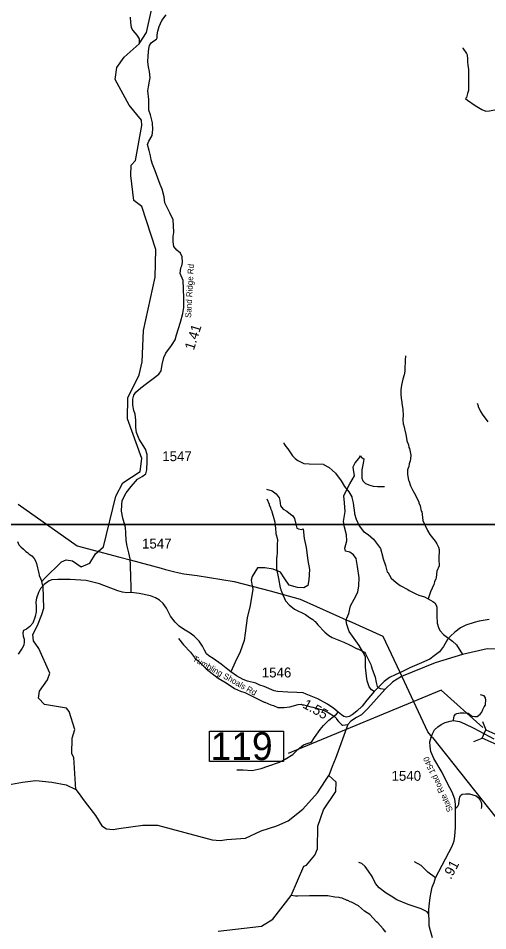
# Model space of a CAD drawing. Extents: x 1248089 to 1457196, y 820910 to 988753.
# Drawn here: x 1336533 to 1342442, y 907969 to 919465 of the extents above; entities that cross this region are included whole.
import ezdxf

# ---------------------------------------------------------------- set-up
doc = ezdxf.new("R2010")
doc.units = 0
for name, color, linetype in [('Exist Hydrographic Creek Single Shore', 7, 'Continuous'), ('Exist Hydrographic Misc Water Feature', 7, 'Continuous'), ('Exist Hydrographic River Shore', 7, 'Continuous'), ('Exist Road Non-System Type 51', 7, 'Continuous'), ('Exist Road Secondary Structure Standard Bridge CELL', 7, 'Continuous'), ('Exist Road Secondary Structure Standard Bridge Number Label', 7, 'Continuous'), ('Exist Road Secondary Type 20 Attributed', 7, 'Continuous'), ('Exist Road Secondary Type 41 Attributed', 7, 'Continuous'), ('Exist Road Secondary Type 51 Attributed', 7, 'Continuous'), ('Exist Road Secondary Type 51 Label', 7, 'Continuous'), ('Exist Utilities Electrical Transmission Line', 7, 'Continuous'), ('Map Preparation Inset Cut Line', 7, 'Continuous'), ('Prop GRAU CAT1 Cell', 7, 'Continuous'), ('Prop Lane Lines', 7, 'Continuous')]:
    doc.layers.add(name, color=color, linetype=linetype)

msp = doc.modelspace()

# ---------------------------------------------------------------- linework, layer by layer
at = {"layer": 'Exist Hydrographic Creek Single Shore'}
for points in [[(1337949, 917485), (1337953, 917614), (1338010, 917672), (1338090, 918113), (1338083, 918179), (1337929, 918372), (1337752, 918694), (1337772, 918845), (1337867, 918974), (1338053, 919144), (1338149, 919287), (1338223, 919627)], [(1336845, 912309), (1336844, 912314), (1336831, 912367), (1336863, 912405), (1337076, 912618), (1337135, 912640), (1337218, 912631), (1337325, 912554), (1337435, 912601), (1337504, 912717), (1337606, 912804), (1337762, 913444), (1337849, 913610), (1338069, 913753), (1338089, 913920), (1337908, 914417), (1337914, 914682), (1338054, 914972), (1338091, 915138), (1338108, 915529), (1338256, 916202), (1338264, 916553), (1338087, 917092), (1337988, 917167), (1337949, 917485)], [(1337259, 909750), (1337231, 910152), (1337207, 910196), (1337211, 910396), (1337247, 910503), (1337172, 910730), (1337139, 910774), (1336862, 910820), (1336788, 910897), (1336799, 910988), (1336902, 911128), (1336929, 911212), (1336794, 911524), (1336725, 911621), (1336715, 911703), (1336774, 911816), (1336829, 911955), (1336856, 912033), (1336845, 912309)], [(1339050, 907962), (1339594, 908027), (1339737, 908113), (1339968, 908414), (1340127, 908781), (1340161, 908797), (1340264, 908920), (1340299, 909001), (1340305, 909286), (1340376, 909492), (1340532, 909722), (1340534, 909840), (1340440, 909924)]]:
    msp.add_lwpolyline(points, dxfattribs=at)
at = {"layer": 'Exist Hydrographic Misc Water Feature'}
for points in [[(1337942, 919480), (1337944, 919410), (1337955, 919348), (1337974, 919309), (1338027, 919250), (1338054, 919206), (1338057, 919170), (1338053, 919144)], [(1341408, 915212), (1341407, 915188), (1341403, 915180), (1341399, 915020), (1341390, 914972), (1341373, 914917), (1341355, 914841), (1341350, 914785), (1341349, 914719), (1341355, 914645), (1341359, 914637), (1341359, 914621), (1341362, 914613), (1341373, 914541), (1341372, 914509), (1341376, 914485), (1341373, 914389), (1341377, 914373), (1341377, 914349), (1341380, 914348), (1341410, 914220), (1341424, 914148), (1341422, 914143), (1341443, 914091), (1341450, 914059), (1341458, 914043), (1341472, 913962), (1341471, 913914), (1341466, 913890), (1341453, 913851), (1341449, 913819), (1341430, 913775), (1341430, 913716), (1341445, 913647), (1341449, 913640), (1341470, 913575), (1341498, 913514), (1341533, 913457), (1341575, 913368), (1341575, 913360), (1341590, 913320), (1341606, 913253), (1341612, 913251), (1341627, 913138), (1341683, 913010), (1341714, 912963), (1341782, 912875), (1341803, 912843), (1341822, 912802), (1341830, 912770), (1341827, 912650), (1341829, 912566), (1341800, 912499), (1341794, 912419), (1341789, 912403), (1341773, 912363), (1341764, 912332), (1341722, 912237), (1341694, 912149)], [(1342308, 914615), (1342322, 914583), (1342322, 914575), (1342348, 914518), (1342372, 914478), (1342443, 914380)], [(1339875, 914115), (1339877, 914107), (1339902, 914068), (1339924, 914042), (1339984, 913954), (1340019, 913918), (1340050, 913895), (1340126, 913857), (1340196, 913850), (1340373, 913847), (1340377, 913842), (1340446, 913806), (1340486, 913773), (1340527, 913732), (1340597, 913638), (1340639, 913565), (1340695, 913499), (1340732, 913435), (1340731, 913429), (1340748, 913360), (1340755, 913289), (1340761, 913275), (1340767, 913222), (1340786, 913154), (1340824, 913069), (1340879, 913000), (1340938, 912960), (1341005, 912902), (1341092, 912783), (1341123, 912674), (1341123, 912666), (1341157, 912570), (1341177, 912487), (1341183, 912485), (1341226, 912412), (1341288, 912355), (1341339, 912317), (1341438, 912267), (1341454, 912255), (1341535, 912213), (1341573, 912196), (1341648, 912174), (1341694, 912149)], [(1339662, 913412), (1339690, 913343), (1339690, 913335), (1339709, 913295), (1339709, 913287), (1339724, 913254), (1339724, 913246), (1339743, 913194), (1339761, 913117), (1339761, 913101), (1339771, 913041), (1339774, 912973), (1339794, 912897), (1339791, 912831), (1339793, 912737), (1339787, 912681), (1339783, 912665), (1339784, 912529), (1339810, 912405), (1339831, 912288), (1339838, 912272), (1339838, 912264), (1339861, 912215), (1339861, 912207), (1339884, 912159), (1339884, 912151), (1339899, 912120), (1339942, 912075), (1340011, 912020), (1340147, 911953), (1340197, 911917), (1340240, 911891), (1340262, 911868), (1340269, 911864), (1340302, 911821), (1340390, 911729), (1340442, 911690), (1340485, 911665), (1340632, 911605), (1340703, 911572), (1340798, 911522), (1340806, 911522), (1340891, 911478), (1340904, 911459), (1340969, 911322), (1340973, 911306), (1340985, 911282), (1340982, 911277), (1341026, 911165), (1341037, 911097), (1341049, 911046), (1341063, 911032), (1341087, 911019), (1341151, 911014)], [(1336523, 912874), (1336542, 912829), (1336566, 912804), (1336599, 912778), (1336629, 912747), (1336650, 912735), (1336672, 912714), (1336704, 912693), (1336735, 912659), (1336750, 912628), (1336761, 912594), (1336791, 912469), (1336798, 912453), (1336798, 912445), (1336831, 912367)], [(1341694, 912149), (1341753, 912116), (1341775, 912099), (1341792, 912071), (1341800, 912047), (1341803, 912015), (1341801, 911935), (1341807, 911843), (1341822, 911788), (1341841, 911752), (1341886, 911701), (1341998, 911616), (1342047, 911569), (1342125, 911447)], [(1338549, 911649), (1338611, 911570), (1338699, 911478), (1338753, 911412), (1338755, 911404), (1338798, 911371), (1338898, 911268), (1339049, 911150), (1339152, 911091), (1339255, 911021), (1339331, 910988), (1339386, 910970), (1339627, 910848), (1339635, 910848), (1339710, 910815), (1339746, 910806), (1339801, 910780), (1339881, 910782), (1339950, 910789), (1340058, 910819), (1340096, 910822), (1340110, 910817), (1340126, 910817), (1340214, 910791), (1340242, 910786), (1340313, 910766), (1340367, 910752), (1340432, 910720), (1340513, 910667), (1340538, 910644), (1340538, 910636), (1340562, 910605), (1340601, 910566), (1340615, 910558), (1340680, 910567)], [(1341159, 907949), (1341126, 907994), (1341057, 908070), (1341042, 908080), (1340960, 908174), (1340893, 908216), (1340814, 908281), (1340727, 908327), (1340711, 908332), (1340680, 908348), (1340672, 908349), (1340608, 908378), (1340584, 908383), (1340572, 908389), (1340517, 908392), (1340431, 908407), (1340197, 908409), (1340053, 908405), (1340021, 908405), (1339968, 908414)]]:
    msp.add_lwpolyline(points, dxfattribs=at)
at = {"layer": 'Exist Hydrographic River Shore'}
for points in [[(1342568, 911515), (1342435, 911521), (1342125, 911447), (1341780, 911342), (1341358, 911171), (1341248, 911104), (1341151, 911014), (1340932, 910770), (1340852, 910687), (1340790, 910656), (1340720, 910610), (1340680, 910567), (1340526, 910139), (1340483, 910038), (1340440, 909924)], [(1336401, 909808), (1336586, 909842), (1336755, 909860), (1336958, 909839), (1337136, 909805), (1337259, 909750)], [(1337259, 909750), (1337288, 909711), (1337376, 909589), (1337506, 909421), (1337584, 909291), (1337646, 909254), (1337726, 909245), (1337799, 909257), (1338101, 909300), (1338204, 909299), (1338286, 909297), (1338974, 909116), (1339076, 909106), (1339159, 909119), (1339392, 909134), (1339592, 909226), (1339788, 909290), (1339931, 909353), (1340115, 909500), (1340298, 909706), (1340401, 909861), (1340440, 909924)]]:
    msp.add_lwpolyline(points, dxfattribs=at)
at = {"layer": 'Exist Road Non-System Type 51'}
for points in [[(1338308, 919360), (1338341, 919435), (1338394, 919507)], [(1338185, 919121), (1338205, 919156), (1338240, 919182), (1338273, 919200), (1338280, 919217), (1338282, 919255), (1338289, 919303), (1338308, 919360)], [(1342127, 919093), (1342130, 919087), (1342174, 919023), (1342185, 919003), (1342189, 918949), (1342189, 918916), (1342191, 918876), (1342198, 918819), (1342200, 918793), (1342198, 918742), (1342200, 918692), (1342200, 918604), (1342198, 918556), (1342189, 918516), (1342176, 918466), (1342161, 918453)], [(1342161, 918453), (1342186, 918433), (1342284, 918367), (1342366, 918314), (1342418, 918295), (1342466, 918299), (1342526, 918310), (1342576, 918308), (1342609, 918277), (1342635, 918251), (1342749, 918227), (1342850, 918229), (1342934, 918229), (1342971, 918218), (1343021, 918207), (1343072, 918167), (1343118, 918110), (1343171, 918038), (1343197, 918001), (1343234, 917981), (1343298, 917968), (1343484, 917900), (1343611, 917840)], [(1341011, 910982), (1340979, 911003), (1340951, 911040), (1340926, 911117), (1340914, 911176), (1340902, 911290), (1340902, 911419), (1340868, 911484), (1340825, 911564), (1340699, 911739), (1340668, 911829), (1340659, 911872), (1340668, 911906), (1340693, 911964), (1340714, 912064), (1340760, 912148), (1340806, 912234), (1340819, 912314), (1340822, 912416), (1340803, 912557), (1340788, 912659), (1340751, 912703), (1340705, 912737), (1340653, 912750), (1340644, 912790), (1340668, 912882), (1340665, 912956), (1340641, 913054), (1340625, 913125), (1340647, 913252), (1340641, 913359), (1340631, 913449), (1340662, 913513), (1340708, 913599), (1340764, 913698), (1340760, 913731), (1340751, 913774), (1340748, 913814), (1340773, 913863), (1340819, 913918), (1340840, 913955)], [(1340840, 913955), (1340850, 913937), (1340884, 913915), (1340880, 913881), (1340859, 913777), (1340856, 913672), (1340871, 913638), (1340902, 913604), (1340957, 913583), (1341000, 913570), (1341056, 913567), (1341142, 913564)], [(1339656, 913531), (1339727, 913509), (1339779, 913473), (1339816, 913423), (1339826, 913389), (1339835, 913322), (1339866, 913279), (1339912, 913254), (1339961, 913217), (1339989, 913195), (1340010, 913162), (1340029, 913075), (1340038, 913041), (1340059, 913032), (1340099, 913026), (1340118, 913032), (1340133, 912912), (1340155, 912798), (1340179, 912635), (1340198, 912518), (1340189, 912389), (1340179, 912318), (1340127, 912288), (1340047, 912294), (1339943, 912322), (1339890, 912402), (1339832, 912485), (1339743, 912525), (1339635, 912543), (1339543, 912543), (1339476, 912430), (1339466, 912387), (1339473, 912334), (1339485, 912273), (1339451, 912066), (1339414, 911909), (1339389, 911719), (1339377, 911624), (1339325, 911482), (1339263, 911353), (1339207, 911232)], [(1342012, 910616), (1342014, 910656), (1342019, 910673), (1342038, 910697), (1342054, 910706), (1342094, 910715), (1342144, 910715), (1342194, 910708), (1342208, 910701), (1342238, 910675), (1342246, 910671), (1342281, 910666), (1342309, 910668), (1342347, 910697), (1342366, 910723), (1342382, 910758), (1342399, 910789), (1342413, 910810), (1342415, 910824), (1342420, 910874), (1342415, 910904), (1342399, 910928), (1342352, 910940)], [(1339284, 909998), (1339364, 909995), (1339478, 909989), (1339589, 910011), (1339675, 910042), (1339820, 910094), (1339894, 910131), (1339989, 910189), (1340051, 910251), (1340124, 910313), (1340180, 910334), (1340223, 910343), (1340263, 910405), (1340331, 910503), (1340377, 910556), (1340444, 910620), (1340540, 910697), (1340558, 910722)], [(1342037, 909512), (1342051, 909525), (1342065, 909538), (1342077, 909563), (1342084, 909611), (1342090, 909653), (1342098, 909673), (1342120, 909688), (1342166, 909694), (1342212, 909692), (1342254, 909679), (1342297, 909667), (1342321, 909646), (1342345, 909613), (1342358, 909587), (1342362, 909559), (1342362, 909534), (1342361, 909510)], [(1341702, 908179), (1341680, 908209), (1341603, 908245), (1341441, 908299), (1341296, 908359), (1341225, 908406), (1341163, 908442), (1341077, 908508), (1341031, 908564), (1340986, 908652), (1340942, 908719), (1340899, 908777), (1340856, 908814), (1340820, 908828)], [(1341786, 908634), (1341688, 908705), (1341604, 908790), (1341519, 908838)]]:
    msp.add_lwpolyline(points, dxfattribs=at)
at = {"layer": 'Exist Road Secondary Structure Standard Bridge CELL'}
for p, q in [((1342377, 910606), (1342418, 910500)), ((1342266, 910354), (1342371, 910394))]:
    msp.add_line(p, q, dxfattribs=at)
msp.add_lwpolyline([(1342418, 910500), (1342645, 910400), (1342598, 910294), (1342371, 910394)], close=True, dxfattribs=at)
at = {"layer": 'Exist Road Secondary Structure Standard Bridge Number Label'}
msp.add_lwpolyline([(1342380, 910528), (1341854, 910999), (1339932, 910202)], dxfattribs=at)
msp.add_lwpolyline([(1338942, 910484), (1339871, 910484), (1339871, 910100), (1338942, 910100)], close=True, dxfattribs=at)
at = {"layer": 'Exist Road Secondary Type 20 Attributed'}
msp.add_lwpolyline([(1338411, 917074), (1338378, 917141), (1338370, 917215), (1338345, 917310), (1338321, 917371), (1338292, 917451), (1338257, 917542), (1338222, 917626), (1338204, 917682), (1338198, 917731), (1338179, 917799), (1338161, 917873), (1338177, 917916), (1338218, 917988), (1338228, 918062), (1338222, 918149), (1338196, 918249), (1338177, 918306), (1338177, 918441), (1338163, 918550), (1338171, 918602), (1338185, 918673), (1338195, 918713), (1338185, 918795), (1338171, 918854), (1338163, 918916), (1338167, 918993), (1338175, 919085), (1338185, 919121)], dxfattribs=at)
at = {"layer": 'Exist Road Secondary Type 41 Attributed'}
msp.add_lwpolyline([(1337956, 912230), (1337954, 912308), (1337952, 912419), (1337944, 912573), (1337940, 912655), (1337923, 912731), (1337903, 912812), (1337890, 912886), (1337886, 912980), (1337884, 913048), (1337849, 913165), (1337833, 913256), (1337835, 913334), (1337839, 913389), (1337892, 913484), (1337956, 913567), (1338036, 913657), (1338091, 913692), (1338137, 913727), (1338151, 913774), (1338157, 913881), (1338157, 913969), (1338133, 914035), (1338055, 914164), (1338020, 914248), (1338011, 914311), (1338011, 914400), (1338005, 914476), (1337987, 914525), (1337976, 914591), (1337976, 914665), (1337989, 914715), (1338015, 914754), (1338077, 914808), (1338149, 914863), (1338233, 914925), (1338301, 914980), (1338330, 915025), (1338346, 915101), (1338366, 915192), (1338389, 915245), (1338463, 915343), (1338508, 915413), (1338526, 915478), (1338551, 915557), (1338576, 915635), (1338606, 915746), (1338616, 915820), (1338616, 915937), (1338614, 916057), (1338608, 916163), (1338573, 916248), (1338579, 916322), (1338594, 916344), (1338602, 916389), (1338596, 916460), (1338577, 916505), (1338528, 916544), (1338493, 916589), (1338483, 916647), (1338481, 916714), (1338493, 916764), (1338487, 916856), (1338481, 916926), (1338440, 917014), (1338411, 917074)], dxfattribs=at)
at = {"layer": 'Exist Road Secondary Type 51 Attributed'}
for points in [[(1337956, 912230), (1337899, 912228), (1337847, 912236), (1337786, 912251), (1337557, 912341), (1337387, 912380), (1337188, 912394), (1337031, 912394), (1336957, 912391), (1336921, 912379), (1336858, 912330), (1336812, 912280), (1336789, 912231), (1336763, 912159), (1336753, 912113), (1336757, 912049), (1336758, 911987), (1336745, 911928), (1336716, 911843), (1336681, 911801), (1336639, 911769), (1336600, 911751), (1336589, 911720), (1336595, 911680), (1336606, 911643), (1336609, 911608), (1336604, 911567), (1336584, 911528), (1336533, 911453)], [(1342459, 911892), (1342336, 911867), (1342271, 911852), (1342166, 911818), (1342098, 911787), (1342026, 911732), (1341972, 911679), (1341934, 911639), (1341885, 911548), (1341833, 911483), (1341768, 911431), (1341713, 911389), (1341607, 911344), (1341462, 911281), (1341359, 911230), (1341278, 911194), (1341205, 911158), (1341139, 911108), (1341011, 910982), (1340921, 910874), (1340860, 910798), (1340796, 910737), (1340737, 910689), (1340699, 910668), (1340664, 910661), (1340632, 910668), (1340602, 910687), (1340558, 910722), (1340505, 910767), (1340425, 910822), (1340302, 910890), (1340158, 910950), (1340118, 910966), (1340038, 910969), (1339928, 910975), (1339798, 910983), (1339756, 910992), (1339627, 911044), (1339574, 911063), (1339522, 911087), (1339418, 911112), (1339363, 911133), (1339281, 911180), (1339207, 911232), (1339169, 911262), (1339085, 911327), (1338986, 911397), (1338931, 911431), (1338904, 911458), (1338878, 911502), (1338850, 911554), (1338810, 911617), (1338749, 911678), (1338698, 911718), (1338614, 911767), (1338559, 911805), (1338506, 911858), (1338449, 911934), (1338397, 912031), (1338357, 912090), (1338312, 912134), (1338260, 912164), (1338196, 912187), (1338055, 912216), (1337956, 912230)], [(1341747, 907879), (1341723, 907969), (1341706, 908032), (1341706, 908098), (1341702, 908179), (1341702, 908237), (1341708, 908315), (1341716, 908388), (1341732, 908456), (1341742, 908517), (1341767, 908575), (1341786, 908634), (1341867, 908794), (1341996, 909036), (1342018, 909102), (1342026, 909159), (1342036, 909270), (1342036, 909403), (1342037, 909512), (1342036, 909565), (1342028, 909627), (1341994, 909714), (1341936, 909822), (1341867, 909961), (1341764, 910140), (1341724, 910229), (1341716, 910291), (1341714, 910350), (1341728, 910406), (1341746, 910450), (1341772, 910501), (1341813, 910537), (1341854, 910567), (1341907, 910594), (1341969, 910610), (1342012, 910616), (1342086, 910604), (1342154, 910577), (1342265, 910523), (1342519, 910388)]]:
    msp.add_lwpolyline(points, dxfattribs=at)
at = {"layer": 'Exist Utilities Electrical Transmission Line'}
for points in [[(1336534, 913343), (1337276, 912820), (1337812, 912675), (1337942, 912640)], [(1337942, 912640), (1338331, 912536), (1338387, 912521), (1338486, 912493), (1338558, 912478), (1338616, 912466), (1338784, 912443), (1339252, 912368), (1339702, 912250), (1340083, 912147), (1340699, 911869)], [(1341334, 911230), (1341124, 911677), (1340699, 911869)], [(1341746, 910405), (1341690, 910475), (1341334, 911230)], [(1341746, 910405), (1343782, 907832), (1345865, 907282), (1347245, 906165), (1347614, 905885), (1348159, 905614), (1351032, 904672)]]:
    msp.add_lwpolyline(points, dxfattribs=at)
at = {"layer": 'Map Preparation Inset Cut Line'}
for points in [[(1388709, 913085), (1313026, 913085), (1313026, 941112), (1388709, 941112)], [(1313026, 913085), (1388709, 913085), (1388709, 884380), (1373501, 884377), (1373501, 868837), (1313026, 868837)]]:
    msp.add_lwpolyline(points, close=True, dxfattribs=at)

# ---------------------------------------------------------------- texts
at = {"layer": 'Exist Road Secondary Structure Standard Bridge Number Label'}
msp.add_text('119', height=350, dxfattribs=at).set_placement((1338954, 910120))
at = {"layer": 'Exist Road Secondary Type 51 Label'}
for s, rotation, p in [('Sand Ridge Rd', 86.8938, (1338708, 915688)), ('Tumbling Shoals Rd', 330.4019, (1338722, 911373)), ('State Road 1540', 114.5497, (1342006, 909486))]:
    msp.add_text(s, height=75, rotation=rotation, dxfattribs=at).set_placement(p)
at = {"layer": 'Prop GRAU CAT1 Cell'}
for s, rotation, p in [('1.41', 72.489, (1338743, 915275)), ('1.55', 330.9038, (1340104, 910785)), ('.91', 61.9462, (1341978, 908608))]:
    msp.add_text(s, height=125, rotation=rotation, dxfattribs=at).set_placement(p)
at = {"layer": 'Prop Lane Lines'}
for s, p in [('1547', (1338346, 913885)), ('1547', (1338091, 912784)), ('1546', (1339598, 911160)), ('1540', (1341231, 909858))]:
    msp.add_text(s, height=125, dxfattribs=at).set_placement(p)

doc.saveas('drawing.dxf')
